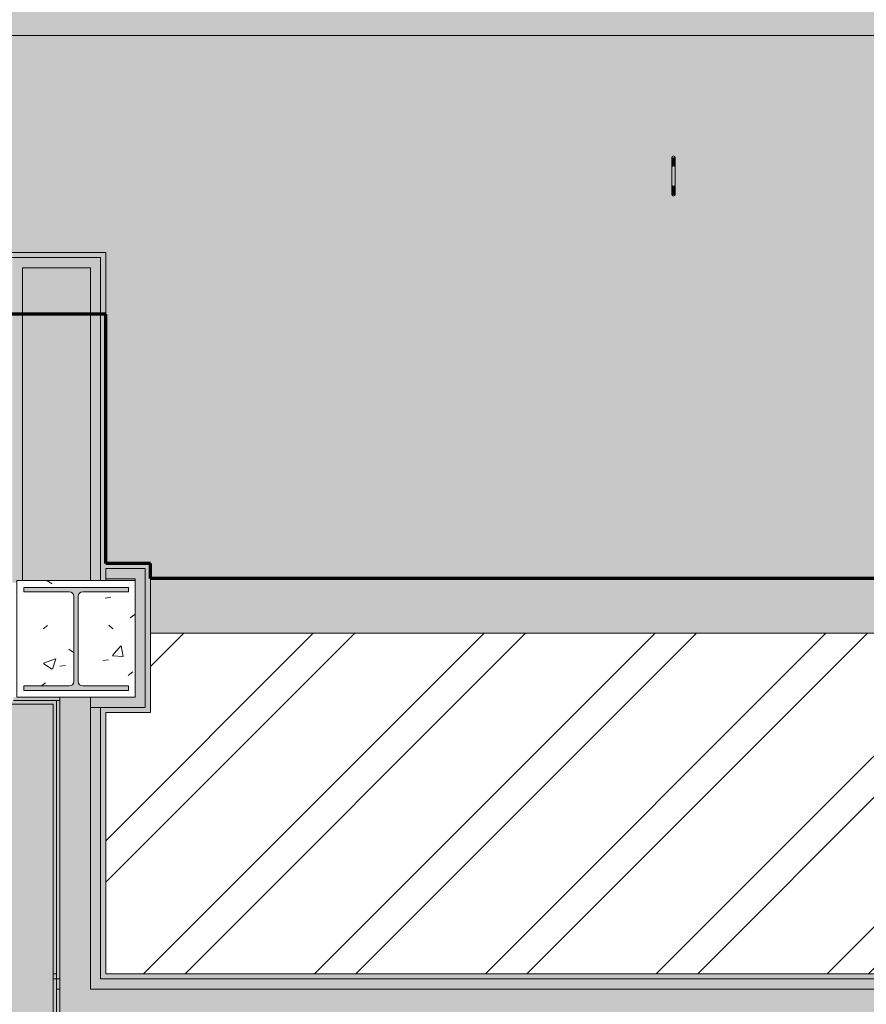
# Model space of a CAD drawing. Header units: millimetres. Extents: x -62758 to 78208, y -26429 to 33271.
# Tile 601 of 656: x -22440 to -19949, y 28627 to 31523. Entities that reach past the tile are written whole.
import ezdxf

# ---------------------------------------------------------------- set-up
doc = ezdxf.new("R2010")
doc.units = ezdxf.units.MM
for name, color, linetype, lineweight in [('A-DETL', 90, 'Continuous', 9), ('A-FLOR', 192, 'Continuous', 18), ('A-FLOR-PATT', 8, 'Continuous', 18), ('A-WALL', 113, 'Continuous', 18), ('A-WALL-PATT', 111, 'Continuous', 25), ('P-SANR-FIXT', 6, 'Continuous', 9), ('S-COLS', 52, 'Continuous', 9)]:
    doc.layers.add(name, color=color, linetype=linetype, lineweight=lineweight)
pattern_1 = [(0, (0, 0), (812.8, 203.2), [33.528, -576.072, 33.528, -576.072, -3251.2]), (0, (0, 0), (812.8, 203.2), [-1219.2, 33.528, -1185.672, 33.528, -576.072, -1422.4]), (0, (0, 0), (812.8, 203.2), [-3048, 33.528, -372.872, 33.528, -982.472]), (120, (304.8, 101.6), (-582.3764, 602.30545), [33.528, -576.072, 33.528, -576.072, -3251.2]), (120, (304.8, 101.6), (-582.3764, 602.30545), [-1219.2, 33.528, -1185.672, 33.528, -576.072, -1422.4]), (120, (304.8, 101.6), (-582.3764, 602.30545), [-3048, 33.528, -372.872, 33.528, -982.472]), (240, (406.4, 508), (-230.4236, -805.50545), [33.528, -576.072, 33.528, -576.072, -3251.2]), (240, (406.4, 508), (-230.4236, -805.50545), [-1219.2, 33.528, -1185.672, 33.528, -576.072, -1422.4]), (240, (406.4, 508), (-230.4236, -805.50545), [-3048, 33.528, -372.872, 33.528, -982.472])]

# ---------------------------------------------------------------- blocks, each defined once
blk = doc.blocks.new('ESG_Caixa de Inspeção de Alvenaria - Caixa de Inspeção de Alvenaria-25665364-PLANTA DE IMPERMEABILIZAÇÃO - TÉRREO')
at = {"layer": 'P-SANR-FIXT'}
for points in [[(-25, 3.5), (-40.5, 4.9), (-52.3, 4), (-54.4, 4.3), (-55, 1.9), (-54.5, 0), (-29.8, 0), (-26.4, 2.5)], [(25, 4.3), (25, 5), (-25, 4.3), (-25, 0), (25, 0), (25, 3.5)], [(56.2, 0), (54.5, 4.6), (47.1, 5), (40, 4.3), (31.3, 4.9), (25.9, 3.5), (31.3, 0), (54.5, 0)], [(25, -5), (25, 0), (-25, 0), (-25, -5)]]:
    blk.add_hatch(color=8, dxfattribs=at).paths.add_polyline_path(points)
h = blk.add_hatch(color=8, dxfattribs=at)
h.paths.add_polyline_path([(-25, -2.5), (-27.4, 0), (-29.8, 0), (-27.3, -1.3)])
h.paths.add_polyline_path([(-25, -3.5), (-30.9, 0), (-54.5, 0), (-55.6, -2.5), (-54.1, -3.6), (-45.1, -5), (-30, -4.3)])
h = blk.add_hatch(color=8, dxfattribs=at)
h.paths.add_polyline_path([(56.2, 0), (29.8, 0), (25, -4.3), (37.2, -4.8), (43.7, -4.3), (53, -4.9), (55.5, -3.5), (56.1, -0.5)])
h.paths.add_polyline_path([(29.8, 0), (27.4, 0), (27.4, -1.2)])
at = {"layer": 'P-SANR-FIXT', "color": 53}
for p, q in [((25, 5), (-25, 5)), ((-25, -5), (25, -5))]:
    blk.add_line(p, q, dxfattribs=at)
at = {"layer": 'P-SANR-FIXT', "color": 53, "flags": 128}
for points in [[(-58.3, 0), (-58.3, 0.2), (-58.3, 0.4), (-58.3, 0.6), (-58.3, 0.8), (-58.2, 1), (-58.2, 1.2), (-58.1, 1.4), (-58.1, 1.6), (-58, 1.8), (-57.9, 1.9), (-57.9, 2.1), (-57.8, 2.3), (-57.7, 2.5), (-57.6, 2.7), (-57.5, 2.8), (-57.3, 3), (-57.2, 3.1), (-57.1, 3.3), (-57, 3.4), (-56.8, 3.6), (-56.7, 3.7), (-56.5, 3.9), (-56.4, 4), (-56.2, 4.1), (-56, 4.2), (-55.9, 4.3), (-55.7, 4.4), (-55.5, 4.5), (-55.3, 4.6), (-55.1, 4.7), (-55, 4.7), (-54.8, 4.8), (-54.6, 4.8), (-54.4, 4.9), (-54.2, 4.9), (-54, 5), (-53.8, 5), (-53.6, 5), (-53.4, 5), (-53.3, 5)], [(-25, 5), (-26.1, 5), (-27.3, 5), (-28.4, 5), (-29.5, 5), (-30.6, 5), (-31.7, 5), (-32.8, 5), (-33.9, 5), (-35, 5), (-36, 5), (-37.1, 5), (-38.1, 5), (-39.1, 5), (-40.1, 5), (-41, 5), (-41.9, 5), (-42.8, 5), (-43.7, 5), (-44.5, 5), (-45.3, 5), (-46.1, 5), (-46.8, 5), (-47.5, 5), (-48.2, 5), (-48.8, 5), (-49.4, 5), (-50, 5), (-50.5, 5), (-51, 5), (-51.4, 5), (-51.8, 5), (-52.1, 5), (-52.4, 5), (-52.7, 5), (-52.9, 5), (-53.1, 5), (-53.2, 5), (-53.3, 5), (-53.3, 5)], [(-53.3, 5), (-53.3, 5), (-53.3, 5)], [(53.3, 5), (53.3, 5), (53.2, 5), (53.1, 5), (53, 5), (52.8, 5), (52.5, 5), (52.2, 5), (51.9, 5), (51.5, 5), (51.1, 5), (50.6, 5), (50.1, 5), (49.6, 5), (49, 5), (48.4, 5), (47.7, 5), (47, 5), (46.3, 5), (45.5, 5), (44.7, 5), (43.9, 5), (43.1, 5), (42.2, 5), (41.2, 5), (40.3, 5), (39.3, 5), (38.4, 5), (37.3, 5), (36.3, 5), (35.3, 5), (34.2, 5), (33.1, 5), (32, 5), (30.9, 5), (29.8, 5), (28.7, 5), (27.6, 5), (26.4, 5), (25.3, 5), (25, 5)], [(53.3, 5), (53.5, 5), (53.7, 5), (53.9, 5), (54.1, 4.9), (54.3, 4.9), (54.5, 4.9), (54.7, 4.8), (54.9, 4.7), (55.1, 4.7), (55.3, 4.6), (55.5, 4.5), (55.6, 4.4), (55.8, 4.3), (56, 4.2), (56.2, 4.1), (56.3, 4), (56.5, 3.9), (56.6, 3.8), (56.8, 3.6), (56.9, 3.5), (57.1, 3.3), (57.2, 3.2), (57.3, 3), (57.4, 2.9), (57.5, 2.7), (57.6, 2.5), (57.7, 2.4), (57.8, 2.2), (57.9, 2), (58, 1.8), (58.1, 1.6), (58.1, 1.4), (58.2, 1.2), (58.2, 1), (58.3, 0.8), (58.3, 0.7), (58.3, 0.5), (58.3, 0.3), (58.3, 0.1), (58.3, 0)], [(53.3, 5), (53.3, 5), (53.3, 5)], [(-53.3, -5), (-53.5, -5), (-53.7, -5), (-53.9, -5), (-54.1, -4.9), (-54.3, -4.9), (-54.5, -4.9), (-54.7, -4.8), (-54.9, -4.7), (-55.1, -4.7), (-55.3, -4.6), (-55.5, -4.5), (-55.6, -4.4), (-55.8, -4.3), (-56, -4.2), (-56.2, -4.1), (-56.3, -4), (-56.5, -3.9), (-56.6, -3.8), (-56.8, -3.6), (-56.9, -3.5), (-57.1, -3.3), (-57.2, -3.2), (-57.3, -3), (-57.4, -2.9), (-57.5, -2.7), (-57.6, -2.5), (-57.7, -2.4), (-57.8, -2.2), (-57.9, -2), (-58, -1.8), (-58.1, -1.6), (-58.1, -1.4), (-58.2, -1.2), (-58.2, -1), (-58.3, -0.8), (-58.3, -0.7), (-58.3, -0.5), (-58.3, -0.3), (-58.3, -0.1), (-58.3, 0)], [(-53.3, -5), (-53.3, -5), (-53.3, -5)], [(-53.3, -5), (-53.3, -5), (-53.2, -5), (-53.1, -5), (-53, -5), (-52.8, -5), (-52.5, -5), (-52.2, -5), (-51.9, -5), (-51.5, -5), (-51.1, -5), (-50.6, -5), (-50.1, -5), (-49.6, -5), (-49, -5), (-48.4, -5), (-47.7, -5), (-47, -5), (-46.3, -5), (-45.5, -5), (-44.7, -5), (-43.9, -5), (-43.1, -5), (-42.2, -5), (-41.2, -5), (-40.3, -5), (-39.3, -5), (-38.4, -5), (-37.3, -5), (-36.3, -5), (-35.3, -5), (-34.2, -5), (-33.1, -5), (-32, -5), (-30.9, -5), (-29.8, -5), (-28.7, -5), (-27.6, -5), (-26.4, -5), (-25.3, -5), (-25, -5)], [(25, -5), (26.1, -5), (27.3, -5), (28.4, -5), (29.5, -5), (30.6, -5), (31.7, -5), (32.8, -5), (33.9, -5), (35, -5), (36, -5), (37.1, -5), (38.1, -5), (39.1, -5), (40.1, -5), (41, -5), (41.9, -5), (42.8, -5), (43.7, -5), (44.5, -5), (45.3, -5), (46.1, -5), (46.8, -5), (47.5, -5), (48.2, -5), (48.8, -5), (49.4, -5), (50, -5), (50.5, -5), (51, -5), (51.4, -5), (51.8, -5), (52.1, -5), (52.4, -5), (52.7, -5), (52.9, -5), (53.1, -5), (53.2, -5), (53.3, -5), (53.3, -5)], [(58.3, 0), (58.3, -0.2), (58.3, -0.4), (58.3, -0.6), (58.3, -0.8), (58.2, -1), (58.2, -1.2), (58.1, -1.4), (58.1, -1.6), (58, -1.8), (57.9, -1.9), (57.9, -2.1), (57.8, -2.3), (57.7, -2.5), (57.6, -2.7), (57.5, -2.8), (57.3, -3), (57.2, -3.1), (57.1, -3.3), (57, -3.4), (56.8, -3.6), (56.7, -3.7), (56.5, -3.9), (56.4, -4), (56.2, -4.1), (56, -4.2), (55.9, -4.3), (55.7, -4.4), (55.5, -4.5), (55.3, -4.6), (55.1, -4.7), (55, -4.7), (54.8, -4.8), (54.6, -4.8), (54.4, -4.9), (54.2, -4.9), (54, -5), (53.8, -5), (53.6, -5), (53.4, -5), (53.3, -5)], [(53.3, -5), (53.3, -5), (53.3, -5)]]:
    blk.add_lwpolyline(points, dxfattribs=at)
at = {"layer": 'P-SANR-FIXT', "color": 53}
for centre, start_param, end_param in [((-53.3, 0), 5.759587, 7.853982), ((-53.3, 0), 1.570796, 3.665191), ((53.3, 0), 4.712389, 6.283185), ((53.3, 0), 3.141593, 4.712389)]:
    blk.add_ellipse(centre, major_axis=(0, 5), ratio=0.998268, start_param=start_param, end_param=end_param, dxfattribs=at)
blk = doc.blocks.new('BE-PMSa-MOD-ESG-ESCOLA-EX-000-R_rvt-1-PLANTA DE IMPERMEABILIZAÇÃO - TÉRREO')
at = {"layer": 'P-SANR-FIXT', "color": 53, "lineweight": 9, "xscale": 0.9999999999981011, "yscale": 0.9999999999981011, "rotation": 269.9999999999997}
blk.add_blockref('ESG_Caixa de Inspeção de Alvenaria - Caixa de Inspeção de Alvenaria-25665364-PLANTA DE IMPERMEABILIZAÇÃO - TÉRREO', (-20516, 31063.4), dxfattribs=at)
blk = doc.blocks.new('_ARQPWR_Pilar perfil I - _TP240-5763027-PLANTA DE IMPERMEABILIZAÇÃO - TÉRREO')
at = {"layer": 'S-COLS', "lineweight": 5}
blk.add_hatch(color=256, dxfattribs=at).paths.add_polyline_path([(-154, 151.5), (-154, 138.4), (-19.7, 138.4), (-10.4, 134.6), (-6.6, 125.3), (-6.6, -125.3), (-10.4, -134.6), (-19.7, -138.4), (-154, -138.4), (-154, -151.5), (154, -151.5), (154, -138.4), (19.6, -138.4), (10.4, -134.6), (6.5, -125.3), (6.5, 125.3), (10.4, 134.6), (19.6, 138.4), (154, 138.4), (154, 151.5), (-130, 151.5)])
at = {"layer": 'S-COLS', "color": 130, "lineweight": 5}
for p, q in [((154, 151.5), (-154, 151.5)), ((-154, 151.5), (-154, 138.4)), ((154, 138.4), (154, 151.5)), ((-154, 138.4), (-19.7, 138.4)), ((-6.6, 125.3), (-6.6, -125.3)), ((6.5, -125.3), (6.5, 125.3)), ((19.6, 138.4), (154, 138.4)), ((-19.7, -138.4), (-154, -138.4)), ((-154, -138.4), (-154, -151.5)), ((154, -138.4), (19.6, -138.4)), ((154, -151.5), (154, -138.4)), ((-154, -151.5), (154, -151.5))]:
    blk.add_line(p, q, dxfattribs=at)
for centre, start, end in [((-19.7, 125.3), 0, 90), ((19.6, 125.3), 90, 180), ((-19.7, -125.3), 270, 0), ((19.6, -125.3), 180, 270)]:
    blk.add_arc(centre, 13.1, start, end, dxfattribs=at)
blk = doc.blocks.new('FX-PNC-PILAR-TP93 - FX-PNC-PILAR-TP01-5761437-PLANTA DE IMPERMEABILIZAÇÃO - TÉRREO')
at = {"layer": 'S-COLS', "lineweight": 5}
h = blk.add_hatch(dxfattribs=at)
h.set_pattern_fill('FP_273', color=256, style=0, pattern_type=2)
h.set_pattern_definition([(320, (-110614.1, 8840.5), (-31.8783, -364.368), [38.1, -419.1]), (265, (-110614.1, 8840.5), (382.1133, 70.486), [30.48, -335.28]), (10.451, (-110616.75, 8810.15), (350.2334, -293.885), [32.38, -356.18]), (316.184, (-110512.5, 8840.5), (-84.086, -542.1585), [57.15, -628.65]), (6.636, (-110519.5, 8795.33), (494.8554, -474.805), [48.57, -534.27]), (261.184, (-110512.5, 8840.5), (494.85, -474.81), [45.72, -502.92]), (291, (-110537.9, 8789.7), (-204.5305, -303.2285), [38.1, -419.1]), (236, (-110537.9, 8789.7), (368.376, -123.604), [30.48, -335.28]), (341.451, (-110554.94, 8764.44), (163.8427, -426.834), [32.38, -356.18]), (307.5, (-110614.1, 8840.51), (169.11015, -6.17665), [16.764, -314.452, 16.764, -660.146]), (307.5, (-110614.1, 8840.51), (169.11015, -6.17665), [-347.98, -323.596, 16.764, -319.786]), (277.5, (-110614.1, 8840.51), (200.3615, -133.6389), [16.764, -177.292, 16.764, -435.102]), (277.5, (-110614.1, 8840.51), (200.3615, -133.6389), [-210.82, -306.832, 16.764, -111.506]), (237.5, (-110614.1, 8953.8), (-11.45836, -271.1818), [16.764, -110.236, 16.764, -905.256]), (237.5, (-110614.1, 8953.8), (-11.45836, -271.1818), [-143.764, -379.476, 16.764, -509.016]), (227.5, (-110614.1, 9004.6), (50.8528, -296.2585), [16.764, -148.336, 16.764, -619.76]), (227.5, (-110614.1, 9004.6), (50.8528, -296.2585), [-181.864, -246.38, 16.764, -356.616])])
h.paths.add_polyline_path([(-81083.9, 30941.1), (-80740.9, 30941.1), (-80740.9, 31289.1), (-81083.9, 31289.1), (-81083.9, 30961.1)])
h.paths.add_polyline_path([(-81063.9, 31162.6), (-81063.9, 31269.1), (-81050.8, 31269.1), (-81050.8, 31134.7), (-81046.9, 31125.4), (-81037.7, 31121.6), (-80785.2, 31122.4), (-80777.2, 31126.9), (-80774, 31134.7), (-80774, 31269.1), (-80760.9, 31269.1), (-80760.9, 30961.1), (-80774, 30961.1), (-80774, 31095.4), (-80777.8, 31104.7), (-80787.1, 31108.5), (-81039.6, 31107.7), (-81046.9, 31104.7), (-81050.8, 31095.4), (-81050.8, 30961.1), (-81063.9, 30961.1), (-81063.9, 31152.6)])
at = {"layer": 'S-COLS', "color": 130, "lineweight": 5}
for p, q in [((-80887.2, 31289.1), (-81083.9, 31289.1)), ((-81083.9, 31289.1), (-81083.9, 31182.6)), ((-80867.2, 31289.1), (-80887.2, 31289.1)), ((-80777.2, 31289.1), (-80867.2, 31289.1)), ((-80747.2, 31289.1), (-80777.2, 31289.1)), ((-80740.9, 31289.1), (-80747.2, 31289.1)), ((-80740.9, 31272.6), (-80740.9, 31289.1)), ((-80740.9, 31182.6), (-80740.9, 31272.6)), ((-81083.9, 31182.6), (-81083.9, 31162.6)), ((-80740.9, 31072.6), (-80740.9, 31182.6)), ((-81083.9, 31162.6), (-81083.9, 31072.6)), ((-81083.9, 31072.6), (-81083.9, 31027.6)), ((-80740.9, 31042.6), (-80740.9, 31072.6)), ((-81083.9, 31027.6), (-81083.9, 30941.1)), ((-80740.9, 31027.6), (-80740.9, 31042.6)), ((-80740.9, 30941.1), (-80740.9, 31027.6)), ((-81083.9, 30941.1), (-80740.9, 30941.1))]:
    blk.add_line(p, q, dxfattribs=at)
blk = doc.blocks.new('BE-PMSa-MOD-ARQ-ESCOLA-EX-000-R_0056_rvt-1-PLANTA DE IMPERMEABILIZAÇÃO - TÉRREO')
at = {"layer": 'A-FLOR-PATT', "lineweight": 5}
h = blk.add_hatch(dxfattribs=at)
h.set_pattern_fill('FP_7', color=31, style=0, pattern_type=2)
h.set_pattern_definition(pattern_1)
h.paths.add_polyline_path([(-21335.5, 7705.9), (-21335.5, 10261.3), (-20691.5, 10262.1), (-20691.5, 10507.9), (-20249.5, 10507.9), (-20249.5, 10261.3), (-14566.5, 10262.1), (-14566.5, 10507.9), (-14124.5, 10507.9), (-14124.5, 10261.4), (-13021.5, 10262.1), (-13021.5, 10462.9), (-12669.5, 10462.9), (-12669.1, 10261.4), (-12135.5, 10261.4), (-12135.5, 10260.2), (-7685.5, 10260.2), (-7685.5, 10478.9), (-7295.5, 10478.9), (-7295.5, 10260.2), (-2935.5, 10260.2), (-2935.5, 10229.1), (-2918, 10224.4), (-2905.2, 10211.6), (-2900.9, 10192.8), (-2906, 10175.9), (-2913.4, 10168.4), (-2900.9, 10155.9), (-2895.5, 10135.9), (-2844.4, 10135.9), (-2844.4, 10478.9), (-2454.4, 10478.9), (-2454.4, 10135.9), (-1629.5, 10135.9), (-1629.5, 10478.9), (-1445.5, 10478.9), (-1445.5, 12840.9), (-2430.4, 12840.9), (-2430.4, 12609.4), (-2868.4, 12609.4), (-2868.4, 12840.9), (-7295.5, 12840.9), (-7295.5, 12633.9), (-7685.5, 12633.9), (-7685.5, 12840.9), (-12929.5, 12840.9), (-12929.5, 12604.9), (-13416.5, 12604.9), (-13416.5, 12840.9), (-14474.5, 12840.9), (-14474.5, 12604.9), (-14916.5, 12604.9), (-14916.5, 12840.9), (-20249.5, 12840.9), (-20249.5, 12604.9), (-20691.5, 12604.9), (-20691.5, 12840.9), (-25674.5, 12840.9), (-25674.5, 12604.9), (-26116.5, 12604.9), (-26116.5, 12840.9), (-27395.5, 12840.9), (-27395.5, 7705.9), (-26974.2, 7705.9)])
h.paths.add_polyline_path([(-26114.5, 10066.9), (-26114.5, 10506.9), (-25676.5, 10506.9), (-25676.5, 10066.9), (-26099.5, 10066.9)])
h.paths.add_polyline_path([(-7637.5, 10139.9), (-7637.5, 10433.9), (-7640.5, 10433.9), (-7640.5, 10139.9)])
h.paths.add_polyline_path([(-7343.5, 10139.9), (-7340.5, 10139.9), (-7340.5, 10433.9), (-7343.5, 10433.9), (-7343.5, 10142.9)])
h.paths.add_polyline_path([(-2931.6, 10174.8), (-2927.7, 10175.9), (-2922.7, 10178.8), (-2917.3, 10186.6), (-2915.9, 10190.6), (-2915.9, 10197.6), (-2918.2, 10204.1), (-2922.7, 10209.4), (-2931.2, 10213.3), (-2935.5, 10213.3), (-2934.5, 10175.6), (-2933.4, 10175.3)])
h.paths.add_polyline_path([(3940.5, 31476.9), (3940.5, 32334.9), (-33454.5, 32775.7), (-33454.5, 31476.9), (3679.7, 31476.9)])
h = blk.add_hatch(dxfattribs=at)
h.set_pattern_fill('FP_4', color=215, style=0, pattern_type=2)
h.set_pattern_definition(pattern_1)
h.paths.add_polyline_path([(8062.7, -25998.1), (8062.3, -23358.1), (4164, -23358.1), (4164, -23525.1), (3827, -23525.1), (3827, -23191.1), (3905.3, -23191.1), (3905.3, -18903.1), (2757.5, -18903.1), (2757.5, -18555), (-23, -18555.6), (-23, -21908.1), (-7307.5, -21908.1), (-7307.5, -21924.6), (-7387.5, -21924.6), (-7387.5, -21844.6), (-7477.5, -21845.5), (-7477.5, -24004.6), (-7387.5, -24004.6), (-7387.5, -23924.6), (-7307.5, -23924.6), (-7307.5, -24004.6), (-7327.5, -24004.6), (-7327.5, -25691.8), (-379.6, -25830.1), (-379.6, -24203.6), (420.4, -24203.6), (420.4, -24198.6), (470.4, -24198.6), (470.4, -24203.6), (495.4, -24203.6), (495.4, -24303.6), (995.4, -24303.6), (995.4, -24203.6), (1020.4, -24203.6), (1020.4, -24198.6), (1070.4, -24198.6), (1070.4, -24203.6), (2104.7, -24203.6), (2104.7, -25879.5), (5723.3, -25951.5)])
h.paths.add_polyline_path([(1954.7, -25876.5), (1954.7, -24353.6), (1070.4, -24353.6), (1070.4, -24358.6), (1020.4, -24358.6), (1020.4, -24353.6), (559.6, -24353.6), (559.6, -24359.6), (542.9, -24359.6), (543.5, -24377.4), (548.2, -24388.1), (560.4, -24393.1), (636, -24393.1), (644.8, -24388.3), (648.2, -24381.6), (649, -24380.6), (660.8, -24380.6), (661.8, -24384.9), (658, -24395.7), (648.3, -24404.7), (639.7, -24407), (635.4, -24407.1), (635.4, -24408.1), (560.4, -24407.1), (549.8, -24405.3), (542.6, -24402.2), (532.3, -24391.9), (527.9, -24375.6), (527.9, -24359.6), (511.3, -24359.6), (511.3, -24353.6), (470.4, -24353.6), (470.4, -24358.6), (420.4, -24358.6), (420.4, -24353.6), (-229.6, -24353.6), (-229.6, -25833.1), (1636.1, -25870.2)])
h.paths.add_polyline_path([(1220.5, -24152.1), (1210.8, -24150.9), (1201.8, -24147.1), (1194, -24141.1), (1188.1, -24133.4), (1184.3, -24124.3), (1183, -24114.6), (1184.3, -24104.9), (1188.1, -24095.9), (1194, -24088.1), (1201.8, -24082.2), (1210.8, -24078.4), (1220.5, -24077.1), (1230.3, -24078.4), (1239.3, -24082.2), (1247.1, -24088.1), (1253, -24095.9), (1256.8, -24104.9), (1258, -24114.6), (1256.8, -24124.3), (1253, -24133.4), (1247.1, -24141.1), (1239.3, -24147.1), (1230.3, -24150.9)])
h.paths.add_polyline_path([(-7197.5, -23914.6), (-7197.5, -23874.6), (-6257.5, -23874.6), (-6257.5, -23914.6), (-6538.3, -23914.6)])
h.paths.add_polyline_path([(-809.2, -23052), (-807.5, -23049.7), (-811, -23049.7), (-812, -23050.2)])
h.paths.add_polyline_path([(-806.7, -23019.7), (-810.5, -23020.9), (-809.2, -23022.1), (-808, -23020.9)])
h.paths.add_polyline_path([(-811.7, -22969.7), (-808, -22968.6), (-809.3, -22967.4), (-810.5, -22968.6)])
h.paths.add_polyline_path([(-809.2, -22965), (-805.7, -22969.7), (-805.7, -22968.8), (-808, -22966.3)])
h.paths.add_polyline_path([(-813.6, -22969.7), (-811.7, -22969.7), (-811.7, -22967.7), (-812.8, -22968.9)])
h.paths.add_polyline_path([(-809.2, -23052), (-813.8, -23049.7), (-812.7, -23049.7), (-812.8, -23048.8), (-814.2, -23039.8), (-813.5, -23024.5), (-813.7, -23019.7), (-814.2, -23019.7), (-813.4, -22939.4), (-806.7, -22939.1), (-804.6, -22940.2), (-804.3, -22947.6), (-804.9, -22954.7), (-804.4, -22964.1), (-804.2, -22969.7), (-804.9, -23019.7), (-805.7, -23019.7), (-804.3, -23035.3), (-805.2, -23047), (-804.9, -23049.1), (-804.9, -23050.5)])
h.paths.add_polyline_path([(-7197.5, -21974.6), (-7197.5, -21934.6), (-6257.5, -21934.6), (-6257.5, -21974.6), (-6538.3, -21974.6)])
h.paths.add_polyline_path([(662.2, -18385), (1303.1, -18385), (1303.1, -18379), (1322.2, -18379), (1322.2, -18343), (1227.2, -18343), (1227.2, -18333), (1332.2, -18333), (1332.2, -18379), (1351.4, -18379), (1351.4, -18385), (1373.1, -18385), (1373.1, -18379), (1392.2, -18379), (1392.2, -18333), (1497.2, -18333), (1497.2, -18343), (1402.2, -18343), (1402.2, -18379), (1421.4, -18379), (1421.4, -18385), (2587.5, -18385), (2587.5, -16955.6), (137, -16955.6), (137, -18385), (614.3, -18385)])
h.paths.add_polyline_path([(3326.8, -18212.6), (3330.4, -18211.1), (3331.8, -18207.6), (3330.4, -18204.1), (3326.8, -18202.6), (3323.3, -18204.1), (3321.8, -18207.6), (3323.3, -18211.1), (3325.5, -18212.4)])
h.paths.add_polyline_path([(3485.9, -18212.6), (3489.4, -18211.1), (3490.9, -18207.6), (3489.4, -18204.1), (3485.9, -18202.6), (3482.3, -18204.1), (3480.9, -18207.6), (3482.3, -18211.1), (3484.6, -18212.4)])
h.paths.add_polyline_path([(3326.8, -17508.6), (3330.4, -17507.2), (3331.8, -17503.6), (3330.4, -17500.1), (3326.8, -17498.6), (3323.3, -17500.1), (3321.8, -17503.6), (3323.3, -17507.2), (3325.5, -17508.5)])
h.paths.add_polyline_path([(3485.9, -17508.6), (3489.4, -17507.2), (3490.9, -17503.6), (3489.4, -17500.1), (3485.9, -17498.6), (3482.3, -17500.1), (3480.9, -17503.6), (3482.3, -17507.2), (3484.6, -17508.5)])
h.paths.add_polyline_path([(3168.8, -16958.1), (3776.5, -16958.1), (3776.5, -16955.6), (2757.5, -16955.6), (2757.5, -16958.1), (3107.5, -16958.1)])
h.paths.add_polyline_path([(869.5, 29873.2), (889.5, 29873.2), (889.5, 29878.5), (805.5, 29878.5), (805.5, 29873.2)])
h.paths.add_polyline_path([(-22120.5, 29873.2), (-22100.5, 29873.2), (-22100.5, 29878.5), (-22187, 29878.5), (-22187, 29873.2)])
h.paths.add_polyline_path([(-31061.4, 29879.1), (-30483.5, 29879.1), (-30483.5, 29923.5), (-30349.5, 29923.5), (-30349.5, 30655.3), (-30339.5, 30655.3), (-30339.5, 30838.5), (-30049.5, 30838.5), (-30049.5, 30655.3), (-22477, 30655.5), (-22477, 30838.5), (-22187, 30838.5), (-22187, 29923.5), (-22055.5, 29923.5), (-22055.5, 29879.1), (-18964.5, 29879.1), (-18964.5, 29893.7), (-18916.5, 29893.7), (-18916.5, 30655.3), (-18857, 30655.3), (-18857, 30838.5), (-18567, 30838.5), (-18567, 30655.3), (-10982, 30655.5), (-10982, 30838.5), (-10692, 30838.5), (-10692, 29893.7), (-10584.5, 29893.7), (-10584.5, 29881.9), (-7498.5, 29881.9), (-7498.5, 29923.5), (-7369.5, 29923.5), (-7369.5, 30838.5), (-7079.5, 30838.5), (-7079.5, 30655.3), (515.5, 30655.8), (515.5, 30838.5), (805.5, 30838.5), (805.5, 29923.5), (934.5, 29923.5), (934.5, 29881.6), (3800.5, 29881.6), (3800.5, 29893.7), (3905.5, 29893.7), (3905.5, 30838.5), (3940.5, 30838.5), (3940.5, 31476.9), (-33457, 31476.8), (-33457, 29918.2), (-33325.5, 29918.2), (-33325.5, 29879.1), (-33105, 29879.1)])
h.paths.add_polyline_path([(-20518.5, 31038.4), (-20516, 31036), (-20514.8, 31038.4), (-20517.3, 31038.4)])
h.paths.add_polyline_path([(-20520.4, 31038.4), (-20517.3, 31036.1), (-20519.6, 31038.4)])
h.paths.add_polyline_path([(-20518.5, 31088.4), (-20514.8, 31089.5), (-20516, 31090.7), (-20517.3, 31089.5)])
h.paths.add_polyline_path([(-20519.6, 31088.4), (-20518.5, 31088.4), (-20518.6, 31089.7)])
h.paths.add_polyline_path([(-20516, 31120.6), (-20518.5, 31118.6), (-20514.2, 31118.4), (-20514.2, 31119.4), (-20515.5, 31120.3)])
h.paths.add_polyline_path([(-20511.7, 31038.4), (-20513.5, 31038.4), (-20513.5, 31036.4), (-20512.5, 31037.5)])
h.paths.add_polyline_path([(-20516, 31007.2), (-20520.7, 31008.9), (-20521, 31016.3), (-20520.4, 31023.3), (-20520.9, 31032.7), (-20521, 31038.4), (-20520.4, 31088.4), (-20519.6, 31088.4), (-20521, 31103.9), (-20520.1, 31115.6), (-20520.4, 31117.8), (-20514.8, 31120.2), (-20511.7, 31119.1), (-20512.5, 31118.3), (-20512.5, 31117.4), (-20511.1, 31108.4), (-20511.8, 31093.1), (-20511.6, 31088.4), (-20511, 31088.4), (-20511.9, 31008), (-20515.2, 31007.3)])
h = blk.add_hatch(dxfattribs=at)
h.set_pattern_fill('FP_78', color=133, style=0, pattern_type=2)
h.set_pattern_definition([(50, (0, 0), (182.18467, -15.9391), [19.05, -209.55]), (355, (0, 0), (-35.2424, 191.0566), [15.24, -167.64]), (100.451, (15.18, -1.33), (146.9425, 175.1167), [16.19, -178.09]), (46.184, (0, 50.8), (271.0789, -42.0433), [28.575, -314.325]), (96.636, (22.6, 47.3), (237.4025, 247.4272), [24.285, -267.135]), (351.184, (0, 50.8), (237.4046, 247.4251), [22.86, -251.46]), (21, (25.4, 38.1), (151.6149, -102.2655), [19.05, -209.55]), (326, (25.4, 38.1), (61.8024, 184.18774), [15.24, -167.64]), (71.451, (38.03, 29.58), (213.41706, 81.9214), [16.19, -178.09]), (37.5, (0, 0), (3.08832, 84.55508), [8.382, -157.226, 8.382, -161.798, -168.275]), (37.5, (0, 0), (3.08832, 84.55508), [-335.788, 8.382, -159.893]), (7.5, (0, 0), (66.81944, 100.18075), [8.382, -88.646, 8.382, -153.416, -64.135]), (7.5, (0, 0), (66.81944, 100.18075), [-258.826, 8.382, -55.753]), (327.5, (-56.64, 0), (135.59049, -5.72891), [8.382, -55.118, 8.382, -189.738, -262.89]), (327.5, (-56.64, 0), (135.59049, -5.72891), [-261.62, 8.382, -254.508]), (317.5, (-82.04, 0), (148.1289, 25.42676), [8.382, -74.168, 8.382, -123.19, -186.69]), (317.5, (-82.04, 0), (148.1289, 25.42676), [-214.122, 8.382, -178.308])])
h.paths.add_polyline_path([(645.5, 20856.9), (645.5, 21647.4), (521.5, 21647.5), (521.5, 22035.4), (650.5, 22035.5), (650.5, 28901.9), (435.5, 28901.9), (435.5, 29121.9), (125.2, 29121.9), (125.2, 29088.9), (105.2, 29088.9), (105.2, 29121.9), (21.2, 29121.9), (21.2, 29088.9), (1.2, 29088.9), (1.2, 29121.9), (-914.8, 29121.9), (-914.8, 29088.9), (-934.8, 29088.9), (-934.8, 29121.9), (-1018.8, 29121.9), (-1018.8, 29088.9), (-1038.8, 29088.9), (-1038.8, 29121.9), (-1814.8, 29121.9), (-1814.8, 29088.9), (-1834.8, 29088.9), (-1834.8, 29121.9), (-1918.8, 29121.9), (-1918.8, 29088.9), (-1938.8, 29088.9), (-1938.8, 29121.9), (-2814.8, 29121.9), (-2814.8, 29088.9), (-2834.8, 29088.9), (-2834.8, 29121.9), (-2918.8, 29121.9), (-2918.8, 29088.9), (-2938.8, 29088.9), (-2938.8, 29121.9), (-3714.8, 29121.9), (-3714.8, 29088.9), (-3734.8, 29088.9), (-3734.8, 29121.9), (-3818.8, 29121.9), (-3818.8, 29088.9), (-3838.8, 29088.9), (-3838.8, 29121.9), (-4714.8, 29121.9), (-4714.8, 29088.9), (-4734.8, 29088.9), (-4734.8, 29121.9), (-4818.8, 29121.9), (-4818.8, 29088.9), (-4838.8, 29088.9), (-4838.8, 29121.9), (-5614.8, 29121.9), (-5614.8, 29088.9), (-5634.8, 29088.9), (-5634.8, 29121.9), (-5718.8, 29121.9), (-5718.8, 29088.9), (-5738.8, 29088.9), (-5738.8, 29121.9), (-6655.6, 29121.9), (-6655.6, 29088.9), (-6675.6, 29088.9), (-6675.6, 29121.9), (-6759.6, 29121.9), (-6759.6, 29088.9), (-6779.6, 29088.9), (-6779.6, 29121.9), (-7214.5, 29121.9), (-7214.5, 22036.4), (-7085.5, 22036.4), (-7085.8, 21646.4), (-7209.5, 21646.4), (-7209, 20856.9), (-574.5, 20857.3), (-574.5, 20871.9), (-524.5, 20871.9), (-524.5, 20856.9), (375.5, 20856.9), (375.5, 21006.9), (-7054.5, 21006.9), (-7054.5, 21491.4), (-6933, 21491.4), (-6933, 22191.4), (-7064.5, 22191.4), (-7064.5, 28971.9), (283, 28971.9), (283, 28748.9), (495.7, 28748.9), (495.7, 22191), (366.5, 22191), (366.5, 21736.9), (375.5, 21736.9), (375.5, 21776.9), (405.5, 21776.9), (405.5, 21736.9), (415.5, 21736.9), (415.5, 21726.9), (454.5, 21726.9), (454.5, 21596.9), (435.5, 21596.9), (435.5, 21707.9), (415.5, 21707.9), (415.5, 21696.9), (405.5, 21696.9), (405.5, 21493), (495.4, 21493), (495.4, 21006.9), (405.5, 21006.9), (405.5, 20856.9), (415.5, 20856.9), (415.5, 20871.9), (465.5, 20871.9), (465.5, 20856.9), (627.8, 20856.9)])
h.paths.add_polyline_path([(-11136.4, 20857.6), (-10849.5, 20857.6), (-10849.5, 21647.4), (-10971, 21647.4), (-10971, 22035.4), (-10847, 22035.4), (-10847, 29121.9), (-11369.5, 29121.9), (-11369.5, 29088.9), (-11389.5, 29088.9), (-11389.5, 29121.9), (-11473.5, 29121.9), (-11473.5, 29088.9), (-11493.5, 29088.9), (-11493.5, 29121.9), (-12409.5, 29121.9), (-12409.5, 29088.9), (-12429.5, 29088.9), (-12429.5, 29121.9), (-12513.5, 29121.9), (-12513.5, 29088.9), (-12533.5, 29088.9), (-12533.5, 29121.9), (-13309.5, 29121.9), (-13309.5, 29088.9), (-13329.5, 29088.9), (-13329.5, 29121.9), (-13413.5, 29121.9), (-13413.5, 29088.9), (-13433.5, 29088.9), (-13433.5, 29121.9), (-14309.5, 29121.9), (-14309.5, 29088.9), (-14329.5, 29088.9), (-14329.5, 29121.9), (-14413.5, 29121.9), (-14413.5, 29088.9), (-14433.5, 29088.9), (-14433.5, 29121.9), (-15209.5, 29121.9), (-15209.5, 29088.9), (-15229.5, 29088.9), (-15229.5, 29121.9), (-15313.5, 29121.9), (-15313.5, 29088.9), (-15333.5, 29088.9), (-15333.5, 29121.9), (-16209.5, 29121.9), (-16209.5, 29088.9), (-16229.5, 29088.9), (-16229.5, 29121.9), (-16313.5, 29121.9), (-16313.5, 29088.9), (-16333.5, 29088.9), (-16333.5, 29121.9), (-17109.5, 29121.9), (-17109.5, 29088.9), (-17129.5, 29088.9), (-17129.5, 29121.9), (-17213.5, 29121.9), (-17213.5, 29088.9), (-17233.5, 29088.9), (-17233.5, 29121.9), (-18150.3, 29121.9), (-18150.3, 29090.6), (-18170.3, 29090.6), (-18170.3, 29121.9), (-18254.3, 29121.9), (-18254.3, 29090.6), (-18274.3, 29090.6), (-18274.3, 29121.9), (-18702, 29121.9), (-18702, 22036.4), (-18575.5, 22035.9), (-18575.5, 21646.4), (-18702, 21646.4), (-18701.8, 20857.6), (-18522, 20857.6), (-18522, 20872.6), (-18472, 20872.6), (-18472, 20857.6), (-18462, 20857.6), (-18462, 21007.6), (-18549.5, 21007.6), (-18549.5, 21496.4), (-18462, 21496.5), (-18462, 21697.6), (-18472, 21697.6), (-18472, 21708.6), (-18492.1, 21708.6), (-18492.1, 21597.6), (-18511.1, 21597.6), (-18511.1, 21727.6), (-18472, 21727.6), (-18472, 21737.6), (-18462, 21737.6), (-18462, 21777.6), (-18432, 21777.6), (-18432, 21737.6), (-18422, 21737.6), (-18422, 21727.6), (-18420.5, 21727.6), (-18420.5, 22186.4), (-18552, 22186.4), (-18552, 28971.9), (-10999.5, 28971.9), (-10999.5, 22190.4), (-11126, 22190.4), (-11126, 21492.4), (-11004.5, 21492.4), (-11004.5, 21007.6), (-18432, 21007.6), (-18432, 20857.6), (-17532, 20857.6), (-17532, 20872.6), (-17482, 20872.6), (-17482, 20857.6), (-11647.3, 20857.6)])
h.paths.add_polyline_path([(-22481.9, 20862.6), (-22342, 20862.6), (-22342, 21646.4), (-22468.5, 21646.4), (-22468.5, 22036.4), (-22342, 22036.7), (-22342, 29510.2), (-22468.5, 29510.2), (-22468.8, 29726.9), (-22887, 29726.9), (-22887.1, 29696.9), (-25687, 29697.8), (-25687, 29726.9), (-26075.5, 29726.3), (-26075.5, 29510.2), (-26463.5, 29510.2), (-26463.5, 29726.9), (-26867, 29726.9), (-26867, 29696.9), (-29667, 29697.8), (-29667, 29726.9), (-30070.5, 29726.1), (-30070.5, 29510.2), (-30197, 29509.9), (-30197, 28561.9), (-30147, 28561.9), (-30147, 24312.9), (-30152, 24312.9), (-30152, 22042.6), (-30197, 22042.6), (-30197, 22036.4), (-30070.5, 22036.4), (-30070.5, 21646.4), (-30197, 21646.2), (-30196.1, 20862.6), (-23562, 20863), (-23562, 20877.6), (-23512, 20877.6), (-23512, 20862.6), (-22612, 20862.6), (-22612, 21007.6), (-30044.5, 21007.6), (-30044.5, 21491.4), (-29915.5, 21491.4), (-29915.5, 22191.4), (-30044.5, 22191.4), (-30044.5, 29355.2), (-29915.5, 29355.2), (-29915.5, 29571.6), (-26613.5, 29571.6), (-26613.5, 29360.2), (-25925.5, 29360.2), (-25925.5, 29571.6), (-22626, 29571.6), (-22626, 29355.2), (-22494.5, 29355.2), (-22494.5, 22191.4), (-22623.5, 22191.4), (-22623.5, 21732.6), (-22622, 21732.6), (-22622, 21742.6), (-22612, 21742.6), (-22612, 21782.6), (-22582, 21782.6), (-22582, 21742.6), (-22572, 21742.6), (-22572, 21732.6), (-22533, 21732.6), (-22533, 21602.6), (-22552, 21602.6), (-22552, 21713.6), (-22572, 21713.6), (-22572, 21702.6), (-22582, 21702.6), (-22582, 21491.4), (-22494.5, 21491.4), (-22494.5, 21007.6), (-22582, 21007.6), (-22582, 20862.6), (-22572, 20862.6), (-22572, 20877.6), (-22522, 20877.6), (-22522, 20862.6), (-22494.5, 20862.6)])
h.paths.add_polyline_path([(-22612, 21491.4), (-22612, 21702.6), (-22622, 21702.6), (-22622, 21713.6), (-22623.5, 21713.6), (-22623.5, 21491.4)])
h.paths.add_polyline_path([(366.5, 21493), (375.5, 21493.6), (375.5, 21696.9), (366.5, 21696.9), (366.5, 21557.8)])
h.paths.add_polyline_path([(-18432, 21496.4), (-18420.5, 21496.4), (-18420.5, 21708.6), (-18422, 21708.6), (-18422, 21697.6), (-18432, 21697.6), (-18432, 21496.4)])
h.paths.add_polyline_path([(-10563.8, 21906.9), (-10563.8, 21921.9), (-10513.8, 21921.9), (-10513.8, 21906.9), (-10503.8, 21906.9), (-10503.8, 22058.3), (-10559.5, 22058.3), (-10559.5, 28368.9), (-7499.5, 28368.9), (-7499.5, 22796.9), (-9739.5, 22796.9), (-9739.5, 22058.3), (-10473.8, 22058.3), (-10473.8, 21906.9), (-9673.8, 21906.9), (-9673.8, 21921.9), (-9623.8, 21921.9), (-9623.8, 21906.9), (-9604.5, 21906.9), (-9603.7, 22621.9), (-9567, 22621.9), (-9567, 22624.4), (-9150.1, 22624.4), (-9150.1, 22626.9), (-9100.1, 22626.9), (-9100.1, 22624.4), (-8584.3, 22624.4), (-8584.3, 22627.9), (-8565.1, 22627.9), (-8565.1, 22663.9), (-8660.1, 22663.9), (-8660.1, 22673.9), (-8555.1, 22673.9), (-8555.1, 22627.9), (-8536, 22627.9), (-8536, 22624.4), (-8514.3, 22624.4), (-8514.3, 22627.9), (-8495.1, 22627.9), (-8495.1, 22673.9), (-8390.1, 22673.9), (-8390.1, 22663.9), (-8485.1, 22663.9), (-8485.1, 22627.9), (-8466, 22627.9), (-8466, 22624.4), (-7950.1, 22624.4), (-7950.1, 22626.9), (-7900.1, 22626.9), (-7900.1, 22624.4), (-7344.5, 22624.4), (-7344.5, 28559.4), (-10717, 28559.4), (-10717, 22035.4), (-10588, 22035.4), (-10588, 21906.9)])
at = {"layer": 'A-WALL'}
for color, points in [(7, [(-22187, 29881.9), (-22187, 30838.5), (-22462, 30838.5), (-22462, 30823.5), (-22202, 30823.5), (-22202, 29881.9)]), (7, [(-22187, 29908.5), (-22070.5, 29908.5), (-22071.1, 29923.5), (-22187, 29923.5)]), (7, [(-22070.5, 29500.2), (-22055.5, 29500.2), (-22055.5, 29923.5), (-22070.5, 29923.5), (-22070.5, 29509.7)]), (253, [(-22458.5, 29520.2), (-22322, 29520.2), (-22322, 29530.2), (-22458.5, 29530.2)]), (7, [(-22187, 29485.2), (-22055.5, 29485.2), (-22056.3, 29500.2), (-22187, 29500.2)])]:
    blk.add_hatch(color=color, dxfattribs=at).paths.add_polyline_path(points)
at = {"layer": 'A-WALL', "lineweight": 5}
for color, points in [(9, [(-22448.5, 29866.9), (-22448.5, 29873.2), (-22432, 29873.2), (-22432, 30823.5), (-22462, 30823.5), (-22462, 29866.9), (-22458.5, 29866.9)]), (9, [(-22228, 29873.2), (-22202, 29873.2), (-22202, 30823.5), (-22432, 30823.5), (-22432, 30793.5), (-22232, 30793.5), (-22232, 29873.2)]), (9, [(-22187, 29878.5), (-22100.5, 29879.1), (-22100.5, 29908.5), (-22187, 29908.5), (-22187, 29879.1)]), (9, [(-22100.5, 29530.2), (-22070.5, 29530.2), (-22070.7, 29908.5), (-22100.5, 29908.5), (-22100.5, 29576.4)]), (254, [(-22055.5, 29719.1), (-18964.5, 29719.1), (-18964.5, 29879.1), (-22055.5, 29879.1), (-22055.5, 29736.9)]), (50, [(-22458.5, 29510.2), (-22342, 29510.2), (-22342, 29520.2), (-22468.5, 29520.2), (-22468.5, 29510.2)]), (50, [(-22332, 28716.9), (-22332, 29520.2), (-22342, 29520.2), (-22342, 28716.9)]), (9, [(-22332, 28701.9), (-22322, 28701.9), (-22322, 29520.2), (-22332, 29520.1), (-22332, 28716.9)]), (9, [(-22187, 29500.2), (-22070.5, 29500.2), (-22070.5, 29530.2), (-22232, 29530.2), (-22232, 29500.2), (-22202, 29500.2)]), (9, [(-22202, 28701.9), (-22202, 29500.2), (-22232, 29500.2), (-22232, 28701.9), (-22202.3, 28701.9)]), (50, [(-22332, 22026.4), (-22332.2, 28701.9), (-22342, 28701.9), (-22342, 22026.4)]), (9, [(-22331.9, 22026.4), (-22322, 22026.4), (-22322, 28671.9), (-22332, 28671.9), (-22332, 22026.4)])]:
    blk.add_hatch(color=color, dxfattribs=at).paths.add_polyline_path(points)
at = {"layer": 'A-WALL'}
h = blk.add_hatch(color=7, dxfattribs=at)
h.paths.add_polyline_path([(-22202, 28716.9), (-22187, 28716.9), (-22187, 29500.2), (-22202, 29500.2), (-22202, 28716.9)])
h.paths.add_polyline_path([(-22194.9, 29873.2), (-22187, 29873.2), (-22187, 29881.9), (-22202, 29881.9), (-22202, 29873.2)])
h = blk.add_hatch(color=7, dxfattribs=at)
h.paths.add_polyline_path([(-18919.4, 28701.9), (-18857, 28701.9), (-18857, 28716.9), (-22202, 28716.9), (-22202, 28701.9), (-19068.5, 28701.9)])
h.paths.add_polyline_path([(-22342, 28701.9), (-22332, 28701.9), (-22332, 28716.9), (-22342, 28716.9)])
at = {"layer": 'A-WALL', "lineweight": 5}
h = blk.add_hatch(color=9, dxfattribs=at)
h.paths.add_polyline_path([(-18857, 28671.9), (-18842, 28671.9), (-18842, 28701.9), (-22232, 28701.9), (-22232, 28671.9), (-19068.5, 28671.9)])
h.paths.add_polyline_path([(-22332, 28671.9), (-22322, 28671.9), (-22322, 28701.9), (-22332, 28701.9), (-22332, 28686.3)])
at = {"layer": 'A-WALL-PATT', "lineweight": 5}
for points in [[(-22364.5, 29873.2), (-22232, 29873.2), (-22232, 30793.5), (-22432, 30793.5), (-22432, 29873.2), (-22376.2, 29873.2)], [(-22232, 28671.9), (-22232, 29530.2), (-22322, 29530.2), (-22322, 28671.9), (-22247, 28671.9)], [(-21354.4, 28581.9), (-18812, 28581.9), (-18812, 28671.9), (-22322, 28671.9), (-22322, 28581.9), (-21865.3, 28581.9)]]:
    blk.add_hatch(color=251, dxfattribs=at).paths.add_polyline_path(points)
at = {"layer": 'A-FLOR', "color": 170, "lineweight": 5}
blk.add_line((3940.5, 31476.9), (-33457, 31476.9), dxfattribs=at)
at = {"layer": 'A-WALL', "color": 90, "lineweight": 9}
for p, q in [((-22202, 30838.5), (-22462, 30838.5)), ((-22187, 30838.5), (-22202, 30838.5)), ((-22187, 29923.5), (-22187, 30838.5)), ((-22100.5, 29923.5), (-22187, 29923.5)), ((-22070.5, 29923.5), (-22100.5, 29923.5)), ((-22055.5, 29923.5), (-22070.5, 29923.5)), ((-22055.5, 29530.2), (-22055.5, 29923.5)), ((-22187, 29873.2), (-22187, 29878.5)), ((-22187, 29878.5), (-22100.5, 29878.5)), ((-22100.5, 29878.5), (-22100.5, 29530.2)), ((-22342, 29530.2), (-22448.5, 29530.2)), ((-22100.5, 29530.2), (-22187, 29530.2)), ((-22055.5, 29500.2), (-22055.5, 29530.2)), ((-22468.5, 29510.2), (-22342, 29510.2)), ((-22342, 29510.2), (-22342, 28716.9)), ((-22055.5, 29485.2), (-22055.5, 29500.2)), ((-22187, 28716.9), (-22187, 29485.2)), ((-22187, 29485.2), (-22055.5, 29485.2)), ((-22342, 28716.9), (-22342, 28701.9)), ((-18857, 28716.9), (-22187, 28716.9)), ((-22342, 28701.9), (-22342, 28556.9))]:
    blk.add_line(p, q, dxfattribs=at)
at = {"layer": 'A-WALL', "color": 130, "lineweight": 5}
for p, q in [((-22462, 30823.5), (-22432, 30823.5)), ((-22232, 30823.5), (-22432, 30823.5)), ((-22202, 30823.5), (-22232, 30823.5)), ((-22202, 30823.5), (-22202, 29881.9)), ((-22432, 30793.5), (-22432, 29881.9)), ((-22432, 30793.5), (-22232, 30793.5)), ((-22232, 30793.5), (-22232, 29881.9)), ((-22187, 29881.9), (-22187, 29908.5)), ((-22187, 29908.5), (-22100.5, 29908.5)), ((-22187, 29908.5), (-22187, 29881.9)), ((-22100.5, 29908.5), (-22070.5, 29908.5)), ((-22070.5, 29908.5), (-22070.5, 29530.2)), ((-22432, 29873.2), (-22432, 29881.9)), ((-22232, 29873.2), (-22232, 29881.9)), ((-22202, 29881.9), (-22202, 29873.2)), ((-22202, 29873.2), (-22202, 29881.9)), ((-22187, 29878.5), (-22187, 29881.9)), ((-22187, 29881.9), (-22187, 29878.5)), ((-22458.5, 29520.2), (-22342, 29520.2)), ((-22342, 29520.2), (-22332, 29520.2)), ((-22332, 29520.2), (-22332, 28716.9)), ((-22332, 29520.2), (-22322, 29520.2)), ((-22322, 29530.2), (-22322, 29520.2)), ((-22322, 29530.2), (-22322, 29520.2)), ((-22322, 29520.2), (-22322, 28716.9)), ((-22232, 29530.2), (-22232, 29500.2)), ((-22232, 29500.2), (-22232, 29530.2)), ((-22070.5, 29530.2), (-22070.5, 29500.2)), ((-22232, 29500.2), (-22232, 28716.9)), ((-22232, 29500.2), (-22202, 29500.2)), ((-22202, 29500.2), (-22202, 28716.9)), ((-22202, 29500.2), (-22187, 29500.2)), ((-22070.5, 29500.2), (-22187, 29500.2)), ((-22342, 28716.9), (-22332, 28716.9)), ((-22332, 28716.9), (-22332, 28701.9)), ((-22322, 28701.9), (-22322, 28716.9)), ((-22232, 28701.9), (-22232, 28716.9)), ((-22202, 28701.9), (-22202, 28716.9)), ((-22342, 28701.9), (-22332, 28701.9)), ((-22342, 28701.9), (-22332, 28701.9)), ((-22332, 28701.9), (-22322, 28701.9)), ((-22332, 28671.9), (-22332, 28701.9)), ((-22332, 28701.9), (-22322, 28701.9)), ((-22322, 28701.9), (-22322, 28671.9)), ((-22232, 28671.9), (-22232, 28701.9)), ((-22202, 28701.9), (-18857, 28701.9)), ((-22332, 28671.9), (-22322, 28671.9)), ((-22332, 28556.9), (-22332, 28671.9)), ((-22332, 28671.9), (-22322, 28671.9)), ((-22322, 28581.9), (-22322, 28671.9)), ((-22232, 28671.9), (-18857, 28671.9))]:
    blk.add_line(p, q, dxfattribs=at)
at = {"layer": 'A-WALL', "color": 170, "lineweight": 5}
for p, q in [((-22448.5, 29873.2), (-22432, 29873.2)), ((-22432, 29873.2), (-22342, 29873.2)), ((-22342, 29873.2), (-22232, 29873.2)), ((-22232, 29873.2), (-22202, 29873.2)), ((-22202, 29873.2), (-22187, 29873.2)), ((-22055.5, 29879.1), (-18964.5, 29879.1)), ((-18964.5, 29719.1), (-22055.5, 29719.1)), ((-22232, 29530.2), (-22322, 29530.2))]:
    blk.add_line(p, q, dxfattribs=at)
at = {"layer": 'S-COLS', "color": 170, "lineweight": 5, "rotation": 89.99999999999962}
blk.add_blockref('FX-PNC-PILAR-TP93 - FX-PNC-PILAR-TP01-5761437-PLANTA DE IMPERMEABILIZAÇÃO - TÉRREO', (8840.5, 110614.1), dxfattribs=at)
at = {"layer": 'S-COLS', "color": 170, "lineweight": 5}
blk.add_blockref('_ARQPWR_Pilar perfil I - _TP240-5763027-PLANTA DE IMPERMEABILIZAÇÃO - TÉRREO', (-22274.5, 29701.7), dxfattribs=at)

msp = doc.modelspace()

# ---------------------------------------------------------------- hatches: boundary and pattern name
at = {"layer": 'A-FLOR'}
h = msp.add_hatch(dxfattribs=at)
h.set_pattern_fill('FP_1', color=4, style=0, pattern_type=2)
h.set_pattern_definition([(45, (0, 0), (-251.4472, 251.4472), []), (45, (0, 381), (-251.447, 251.447), [])])
h.paths.add_polyline_path([(-18967.3, 28716.9), (-18857, 28716.9), (-18857, 29509.7), (-18964.5, 29509.7), (-18964.5, 29719.1), (-22055.5, 29719.1), (-22055.5, 29485.2), (-22187, 29485.2), (-22187, 28716.9), (-19310.8, 28716.9)])

# ---------------------------------------------------------------- linework, layer by layer
at = {"layer": 'A-DETL', "lineweight": 70}
for p, q in [((-22187, 30656.9), (-22477, 30656.9)), ((-22187, 29923.5), (-22187, 30656.9)), ((-22055.5, 29923.5), (-22187, 29923.5)), ((-22055.5, 29879.1), (-22055.5, 29923.5)), ((-18964.5, 29879.1), (-22055.5, 29879.1))]:
    msp.add_line(p, q, dxfattribs=at)

# ---------------------------------------------------------------- block references
at = {"lineweight": 5}
for name in ['BE-PMSa-MOD-ARQ-ESCOLA-EX-000-R_0056_rvt-1-PLANTA DE IMPERMEABILIZAÇÃO - TÉRREO', 'BE-PMSa-MOD-ESG-ESCOLA-EX-000-R_rvt-1-PLANTA DE IMPERMEABILIZAÇÃO - TÉRREO']:
    msp.add_blockref(name, (0, 0), dxfattribs=at)

doc.saveas('drawing.dxf')
